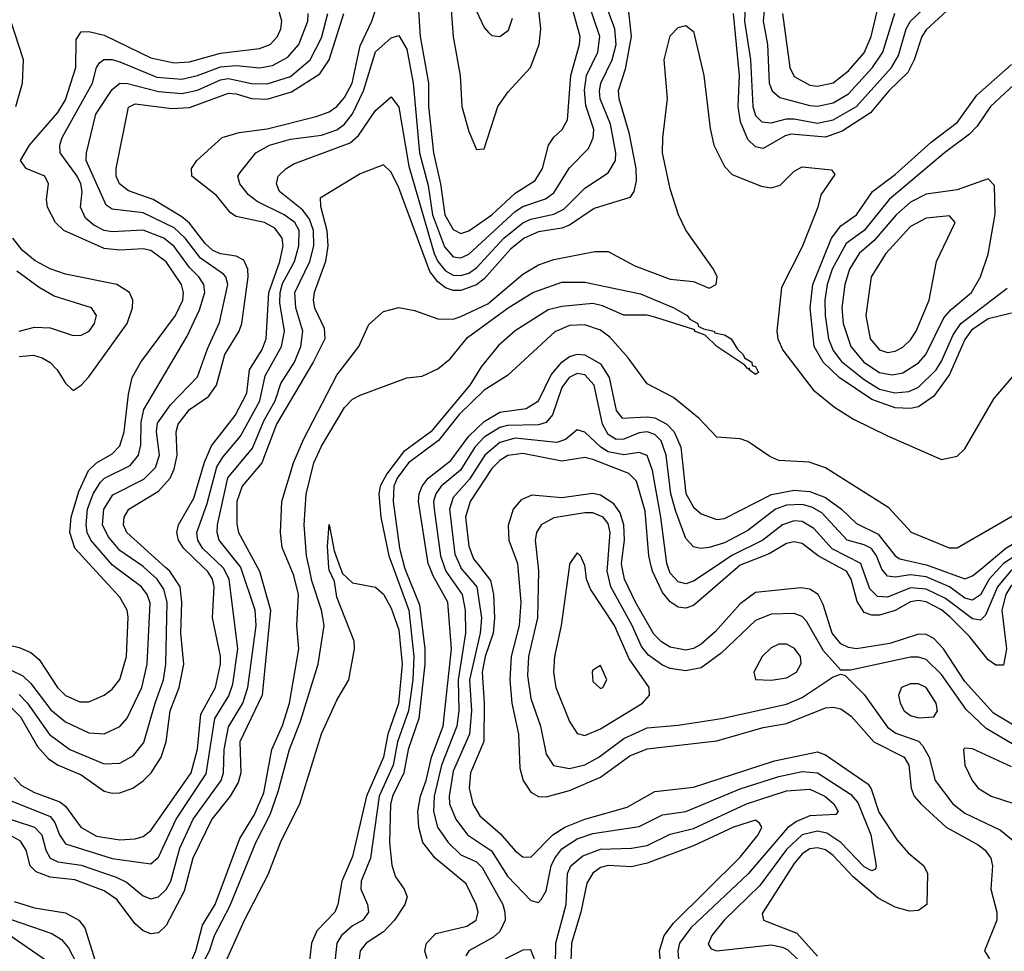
# Model space of a CAD drawing. Header units: inches. Extents: x 990535 to 1117859, y 769386 to 892122.
# Tile 722 of 1056: x 1056872 to 1059412, y 839009 to 841414. Entities that reach past the tile are written whole.
import ezdxf

# ---------------------------------------------------------------- set-up
doc = ezdxf.new("R2010")
doc.units = ezdxf.units.IN
doc.header["$MEASUREMENT"] = 0
doc.layers.add('B0853', color=7, linetype='Continuous')
doc.layers.add('B0854', color=7, linetype='Continuous')

msp = doc.modelspace()

# ---------------------------------------------------------------- linework, layer by layer
at = {"layer": 'B0853', "color": 5}
for points, elevation in [([(1056695.8, 840000), (1056693, 839970), (1056645.9, 839874.1), (1056644, 839850), (1056650.1, 839830), (1056664.8, 839810), (1056691.9, 839790), (1056770, 839755.7), (1056850, 839735.1), (1056879.9, 839719.9), (1056900.7, 839700.7), (1056952.5, 839632.5), (1056990, 839601.2), (1057050, 839573.2), (1057090, 839570.5), (1057130, 839589.6), (1057149.4, 839610.6), (1057186.9, 839690), (1057200.3, 839750), (1057208, 839908), (1057200.5, 839930), (1057185.6, 839950), (1057119.3, 840000)], 2560), ([(1056748.9, 840000), (1056743, 839950), (1056727, 839890), (1056728.3, 839850), (1056745.8, 839830), (1056770, 839817.8), (1056870, 839793.3), (1056900.8, 839780.8), (1056922.3, 839762.3), (1056969.7, 839690), (1056990, 839669.3), (1057027, 839653), (1057050, 839653.4), (1057090, 839670.7), (1057110, 839686), (1057130, 839711.1), (1057147.4, 839770), (1057151.5, 839871.5), (1057149.4, 839890), (1057130, 839923), (1057059.7, 840000)], 2580), ([(1056803.9, 839363.9), (1056910, 839329.8), (1056928.6, 839310), (1056939.4, 839270), (1056950.6, 839250), (1056970, 839240.4), (1057030, 839231.7), (1057120.6, 839200.6), (1057147.3, 839187.3), (1057190, 839152.3), (1057210, 839145), (1057230, 839150.1), (1057250, 839168.5), (1057261.5, 839190), (1057285, 839275), (1057319.2, 839350), (1057391.2, 839450), (1057397.9, 839470), (1057399.1, 839530), (1057410, 839588.8), (1057447.5, 839650), (1057459.9, 839690), (1057481.5, 839850), (1057478.9, 839890), (1057442.1, 840000)], 2440), ([(1056840.9, 839400.9), (1056950, 839357.1), (1056962, 839342), (1056974.6, 839310), (1056990, 839286.8), (1057110, 839248.9), (1057210, 839235.2), (1057230, 839252.5), (1057275.5, 839350), (1057352.8, 839467.2), (1057375.3, 839610), (1057411.6, 839668.4), (1057421.4, 839698.6), (1057434.8, 839790), (1057412.4, 839970), (1057397.9, 839997.9), (1057395.7, 840000)], 2460), ([(1057485, 840000), (1057490.4, 839990), (1057518.5, 839890), (1057497.6, 839670), (1057439.3, 839550), (1057442.4, 839470), (1057435.3, 839444.7), (1057414.6, 839410), (1057367, 839350), (1057318.4, 839250), (1057295.9, 839164.1), (1057250, 839075.8), (1057230, 839056.9), (1057210, 839054), (1057190, 839062.4), (1057170, 839080.1), (1057122.5, 839142.5), (1057090, 839164.9), (1057013.6, 839193.6), (1056950, 839200.6), (1056914.3, 839214.3), (1056898.8, 839230), (1056888.1, 839270), (1056873.9, 839293.9), (1056850, 839307.3)], 2420), ([(1056850, 839638.2), (1056874.2, 839614.2), (1056917.7, 839537.7), (1056946.4, 839506.4), (1056971.2, 839490), (1057030, 839464.7), (1057090, 839422.3), (1057110, 839417.1), (1057130, 839418), (1057163.4, 839430), (1057190, 839449.3), (1057210.6, 839470), (1057236.7, 839510), (1057250, 839550), (1057260.1, 839630), (1057283.1, 839690), (1057295.1, 839750), (1057287.6, 839830), (1057289.6, 839910), (1057285.5, 839950), (1057259, 839990), (1057247.9, 840000)], 2520), ([(1056857.4, 839457.4), (1056876.8, 839436.8), (1056910, 839418.7), (1056975.4, 839395.4), (1056990, 839383.4), (1057029.5, 839329.5), (1057070, 839306.3), (1057130, 839297.1), (1057170, 839299.3), (1057190, 839305.6), (1057210, 839321), (1057313.9, 839470), (1057330, 839531.3), (1057339.1, 839620.9), (1057376.6, 839690), (1057389.5, 839750), (1057390, 839771.2), (1057369.5, 839870), (1057373, 839950), (1057369.5, 839970), (1057355.8, 839990), (1057345.5, 840000)], 2480), ([(1056870, 839672.3), (1056890.9, 839650.9), (1056949, 839569), (1057000.9, 839530), (1057090, 839493.3), (1057130, 839495), (1057165.3, 839514.7), (1057191.8, 839548.2), (1057220.8, 839650), (1057243.1, 839710), (1057248.5, 839750), (1057251.9, 839910), (1057243.9, 839943.9), (1057226.7, 839970), (1057192.9, 840000)], 2540), ([(1057290, 838927), (1057325.7, 839010), (1057343.1, 839076.9), (1057376.4, 839130), (1057439.6, 839300.4), (1057477.5, 839362.5), (1057501.5, 839418.5), (1057521.8, 839530), (1057550, 839591.6), (1057567.9, 839650), (1057591.8, 839790), (1057586.9, 839850), (1057591.1, 839930), (1057578.8, 839978.8), (1057570, 840000)], 2380), ([(1057330, 838952.8), (1057361.3, 839010), (1057374, 839050), (1057413.9, 839126.1), (1057480.6, 839290), (1057517.7, 839362.3), (1057538.5, 839421.5), (1057567.5, 839530), (1057596.5, 839603.5), (1057641.4, 839750), (1057657.2, 839850), (1057650.6, 839890), (1057625.7, 839965.7), (1057618.2, 840000)], 2360), ([(1057401.6, 838978.4), (1057451.8, 839090), (1057512.4, 839207.6), (1057546, 839294), (1057594.3, 839390), (1057650, 839570.9), (1057690, 839657.8), (1057721, 839710), (1057735.2, 839790), (1057734.4, 839810), (1057690, 839923.5), (1057683.5, 839963.5), (1057670, 839993.2), (1057669.6, 840000)], 2340), ([(1057698.8, 840000), (1057704.5, 839984.5), (1057730, 839960.3), (1057790, 839948.9), (1057810, 839931.2), (1057830, 839895), (1057850, 839839), (1057858.5, 839750), (1057848.6, 839648.6), (1057821.1, 839570), (1057810, 839509.9), (1057766.1, 839410), (1057730, 839254), (1057702.7, 839190), (1057692.6, 839130), (1057684.3, 839110), (1057638.2, 839061.8), (1057624.4, 839030), (1057615.5, 838955.5)], 2340), ([(1057835.1, 840000), (1057875.8, 839890), (1057888.6, 839770), (1057885.6, 839710), (1057874.5, 839630), (1057846.1, 839550), (1057835.4, 839490), (1057799.2, 839410), (1057776.7, 839250), (1057752.9, 839190), (1057752, 839170), (1057768.6, 839130), (1057771.8, 839110), (1057756.8, 839090), (1057730, 839074.7), (1057701.5, 839050), (1057690, 839030), (1057685.6, 838990)], 2360), ([(1057864.8, 840000), (1057867.5, 839990), (1057903.1, 839903.1), (1057916.5, 839790), (1057917, 839750), (1057901, 839610), (1057873.5, 839530), (1057863.1, 839470), (1057833.1, 839410), (1057828.4, 839388.4), (1057825.5, 839290), (1057831.4, 839231.4), (1057841.1, 839201.1), (1057863.5, 839170), (1057871.6, 839150), (1057865.5, 839130), (1057838.8, 839090), (1057810, 839059.8), (1057765.2, 839030), (1057749.7, 839010), (1057747.2, 838990)], 2380), ([(1057923.1, 838990), (1057916.8, 839010), (1057921.2, 839030), (1057944.8, 839055.2), (1058025.5, 839074.5), (1058049.6, 839090), (1058054.4, 839110), (1058049.4, 839130), (1058023.3, 839183.3), (1057943.4, 839250), (1057911.9, 839290), (1057901.3, 839330), (1057899.1, 839370), (1057905.3, 839410), (1057920.4, 839450), (1057933.8, 839510), (1057964.5, 839590), (1057985.3, 839790), (1057975.9, 839910), (1057938.1, 839978.1), (1057929.7, 840000)], 2420), ([(1057967.4, 840000), (1057970.7, 839990), (1058012.8, 839930), (1058021, 839890), (1058022.1, 839830), (1058003.2, 839710), (1058004.4, 839630), (1057999.7, 839590), (1057959.9, 839490), (1057940.8, 839410), (1057938.8, 839370), (1057949.5, 839329.5), (1057977.3, 839290), (1058010, 839258.3), (1058050, 839239.9), (1058065.1, 839225.1), (1058117.7, 839130), (1058123, 839110), (1058123.7, 839090), (1058110, 839060.1), (1058094, 839046), (1058030.1, 839010), (1058022.8, 838997.2)], 2440), ([(1058009.3, 840000), (1058010, 839998.3), (1058051.3, 839950), (1058063.3, 839870), (1058059.8, 839830), (1058032, 839710), (1058037.2, 839630), (1058032.4, 839570), (1057990, 839474), (1057979.5, 839410), (1057980.2, 839390), (1057996.5, 839350), (1058027, 839310), (1058088.7, 839268.7), (1058130, 839203), (1058190, 839140.6), (1058210, 839135.6), (1058216.7, 839143.3), (1058230, 839164.9), (1058243, 839230), (1058252.1, 839250), (1058270, 839273.7), (1058310, 839299.9), (1058350, 839312.9), (1058470, 839331.5), (1058530, 839361.2), (1058590, 839369.8), (1058730, 839428.3), (1058830, 839460.7), (1058890, 839473.3), (1058930, 839469.8), (1059014.5, 839414.5), (1059033.7, 839393.7), (1059067, 839310), (1059081.4, 839230), (1059079.2, 839220.8), (1059070, 839216.5), (1059050, 839226.9), (1058990.1, 839290.1), (1058953.7, 839313.7), (1058930, 839319.4), (1058890, 839310.2), (1058850, 839271.8), (1058780.8, 839179.2), (1058689.1, 839090), (1058656.9, 839050), (1058647.5, 839027.5), (1058655.9, 839015.9), (1058670.1, 839010.1), (1058810, 839026.3), (1058839.9, 839019.9), (1058852.9, 839012.9), (1058903.9, 838963.9)], 2460), ([(1058060.2, 840000), (1058086.5, 839966.5), (1058093.9, 839930), (1058096.4, 839870), (1058092.8, 839830), (1058072.5, 839770), (1058064.7, 839730), (1058069.7, 839650), (1058069, 839551), (1058034.4, 839470), (1058031, 839430), (1058040.6, 839390), (1058058.7, 839358.7), (1058112, 839312), (1058150, 839268.2), (1058170, 839253.4), (1058190, 839252.6), (1058247.4, 839310), (1058278.3, 839330), (1058330, 839350.5), (1058438.8, 839381.2), (1058510, 839421.7), (1058610, 839433), (1058818.8, 839501.2), (1058930, 839524), (1058950, 839516.7), (1059060.4, 839440.4), (1059068.5, 839428.5), (1059087.9, 839367.9), (1059135.7, 839295.7), (1059163.7, 839263.7), (1059203.9, 839230), (1059213.8, 839210), (1059212.1, 839130), (1059190, 839114.4), (1059167.3, 839112.7), (1059130, 839122.8), (1059086.3, 839146.3), (1059021.6, 839201.6), (1058970, 839256.6), (1058950.8, 839270.8), (1058930, 839276.5), (1058910, 839273.4), (1058890, 839260.5), (1058870, 839236), (1058787.1, 839107.1), (1058790.2, 839090), (1058876.3, 839056.3), (1058930, 838996.7)], 2480), ([(1058157.1, 840000), (1058164.6, 839910), (1058159.9, 839850), (1058139.2, 839770), (1058136, 839710), (1058140.9, 839650), (1058158.3, 839570), (1058161.8, 839481.8), (1058170.4, 839450.4), (1058190, 839419.8), (1058210, 839409.1), (1058230, 839408), (1058290, 839424.1), (1058370, 839458.6), (1058446, 839514), (1058490, 839532.1), (1058670, 839552.5), (1058790, 839587), (1058850, 839597.3), (1058950, 839637.2), (1058970, 839639.4), (1058990, 839634.7), (1059016.3, 839616.3), (1059075.3, 839550), (1059153.7, 839510), (1059165.4, 839490), (1059171, 839430), (1059179.4, 839410), (1059196.7, 839390), (1059262, 839330), (1059344.1, 839284.1), (1059362, 839270), (1059376.7, 839250), (1059381.6, 839230), (1059377.1, 839170), (1059392, 839110), (1059392, 839090), (1059360.6, 839010), (1059373.8, 838990)], 2520), ([(1058209.3, 840000), (1058210.4, 839990.4), (1058207.8, 839870), (1058184.7, 839770), (1058181.4, 839721.4), (1058190, 839661.5), (1058215.4, 839590), (1058230, 839518), (1058248.9, 839488.9), (1058290, 839481.4), (1058330, 839490.7), (1058365.6, 839510), (1058430, 839558.8), (1058490, 839586), (1058570, 839592.5), (1058682.4, 839610), (1058850, 839646.7), (1058890, 839663.9), (1058970, 839717.3), (1058990, 839724.7), (1059000.9, 839720.9), (1059050, 839671.9), (1059110, 839587.6), (1059131.9, 839571.9), (1059190, 839551.7), (1059200.8, 839540.8), (1059217.5, 839510), (1059233.4, 839450), (1059278.6, 839390), (1059310, 839366.1), (1059402.1, 839322.1), (1059440.6, 839290)], 2540), ([(1058288.8, 840000), (1058268.6, 839850), (1058251.4, 839770), (1058248.9, 839730), (1058255.2, 839690), (1058290, 839602.4), (1058310, 839571), (1058330, 839566.5), (1058370, 839583.7), (1058478.5, 839650), (1058496.8, 839670), (1058495.6, 839690), (1058443.8, 839763.8), (1058406.2, 839850), (1058343.9, 839943.9), (1058334.3, 839970), (1058330.6, 840000)], 2560), ([(1059470, 839522.2), (1059364.6, 839584.6), (1059313.5, 839633.5), (1059250, 839723.3), (1059210, 839762.3), (1059190, 839768.7), (1059170, 839768.1), (1059015, 839735), (1058990, 839734.8), (1058945, 839785), (1058901.6, 839861.6), (1058890, 839873.1), (1058870, 839881), (1058810, 839879.1), (1058770, 839863.1), (1058681.2, 839778.8), (1058630, 839741), (1058590, 839733.2), (1058550, 839739.1), (1058530, 839747.7), (1058493.9, 839773.9), (1058475.6, 839795.6), (1058451.3, 839850), (1058396.6, 839950), (1058387.2, 839990), (1058388, 840000)], 2540), ([(1059471.3, 839571.3), (1059383.6, 839623.6), (1059310, 839705.6), (1059254.7, 839790), (1059230, 839816.4), (1059210, 839826.5), (1059190, 839827.4), (1059116.7, 839803.3), (1059030.2, 839790.2), (1059010, 839793.1), (1058990, 839802.6), (1058967.2, 839830), (1058944.3, 839904.3), (1058931.7, 839930), (1058910, 839944.3), (1058887.1, 839947.1), (1058770, 839935.3), (1058730, 839906), (1058665.8, 839834.2), (1058630, 839802.1), (1058610, 839791.1), (1058590, 839786.7), (1058550, 839794.5), (1058527.7, 839807.7), (1058507.9, 839827.9), (1058460.5, 839910), (1058431.8, 839970), (1058426.3, 840000)], 2520), ([(1058723.5, 840000), (1058610, 839901.5), (1058590, 839894.6), (1058570, 839897.7), (1058550, 839911.5), (1058530, 839934.9), (1058504, 839990), (1058501.6, 840000)], 2480), ([(1058663.4, 840000), (1058610, 839964.2), (1058590, 839957.9), (1058570, 839962.5), (1058550, 839985.3), (1058544.7, 840000)], 2460), ([(1059493.4, 840000), (1059450, 839972.9), (1059428.8, 839951.3), (1059415.5, 839930), (1059405.5, 839890), (1059417.6, 839790), (1059410, 839747.7), (1059390, 839747.4), (1059370, 839761.2), (1059322, 839822), (1059271.8, 839871.8), (1059250, 839890.3), (1059210, 839911.5), (1059190, 839914.6), (1059170, 839911.1), (1059130, 839888.7), (1059090, 839877.1), (1059070, 839876.6), (1059050, 839883.6), (1059032, 839912), (1059016.6, 839970), (1059004.5, 839990), (1058986.3, 840000)], 2480), ([(1059443.5, 840000), (1059427.6, 839990), (1059394.1, 839950), (1059363.4, 839876.6), (1059350, 839863.7), (1059330, 839867.5), (1059259.8, 839919.8), (1059210, 839944), (1059170, 839947.2), (1059110, 839923), (1059084.8, 839924.8), (1059064.9, 839944.9), (1059045.4, 840000)], 2460), ([(1059400.1, 840000), (1059372.4, 839970), (1059350, 839929), (1059330, 839915.9), (1059310, 839920.5), (1059269.9, 839949.9), (1059210, 839975.7), (1059170, 839980.7), (1059130, 839974.8), (1059110, 839977.7), (1059095.7, 839995.7), (1059094, 840000)], 2440), ([(1059229.6, 840000), (1059310, 839970.9), (1059330, 839978.2), (1059355.9, 840000)], 2420), ([(1059430, 839485), (1059330, 839531.9), (1059310, 839533.5), (1059306.7, 839530), (1059309.5, 839490), (1059328.9, 839450), (1059344.6, 839430), (1059378, 839410), (1059492.2, 839372.2)], 2560), ([(1055475.5, 839004.5), (1055590, 839137.9), (1055685.3, 839190), (1055757.9, 839222.1), (1055871, 839310), (1056042, 839378), (1056110, 839414.7), (1056190, 839447.1), (1056250, 839457.9), (1056330, 839461.5), (1056370, 839469.4), (1056390, 839466.5), (1056410, 839454.2), (1056490, 839388.5), (1056545.3, 839330), (1056609.3, 839249.3), (1056670, 839186.8), (1056730, 839150.6), (1056801.3, 839081.3), (1056943.8, 838983.8)], 2340), ([(1058252.8, 838910), (1058255.1, 839030), (1058281.1, 839130), (1058284.7, 839210), (1058293.5, 839230), (1058324.6, 839255.4), (1058370, 839272.5), (1058450, 839275.6), (1058490, 839282.4), (1058550, 839311.9), (1058610, 839325.8), (1058746.9, 839390), (1058850, 839423.1), (1058910, 839427.6), (1058948.7, 839410), (1058971.6, 839390), (1058982.7, 839370), (1058977.4, 839362.6), (1058910, 839358.6), (1058876, 839344), (1058852.1, 839327.9), (1058750.9, 839209.1), (1058603.1, 839070), (1058574.1, 839030), (1058569.5, 839010), (1058571, 838990)], 2440), ([(1058528.9, 838928.9), (1058522, 839010), (1058534.1, 839050), (1058558.3, 839081.7), (1058730, 839252.3), (1058777, 839310), (1058786.5, 839330), (1058780.2, 839340.2), (1058770, 839347.9), (1058712.8, 839330), (1058610, 839281.7), (1058490, 839236.3), (1058450, 839227.4), (1058390, 839230.5), (1058370, 839225.1), (1058350, 839210.7), (1058334.8, 839185.2), (1058319.1, 839110), (1058294.8, 839030), (1058290, 838890)], 2420), ([(1056857.4, 839137.4), (1056910, 839121.3), (1056990, 839108.8), (1057023.9, 839090), (1057039.9, 839070), (1057070.9, 838970.9)], 2380), ([(1056850, 839091.1), (1056954.9, 839054.9), (1056979.8, 839039.8), (1056997.8, 839017.8), (1057018.3, 838978.3)], 2360)]:
    msp.add_lwpolyline(points, dxfattribs=dict(at, elevation=elevation))
for points, elevation in [([(1058850, 839801.7), (1058830, 839801.7), (1058810, 839792.3), (1058786.7, 839770), (1058765.4, 839730), (1058770, 839710.8), (1058810, 839708.6), (1058850, 839715), (1058875.5, 839730), (1058887.7, 839752.3), (1058886, 839770), (1058870, 839791.7)], 2560), ([(1058370, 839747.3), (1058350, 839735.1), (1058348.7, 839730), (1058350, 839706), (1058370, 839687.2), (1058376.2, 839690), (1058386.6, 839710)], 2580), ([(1059170, 839699.9), (1059146.4, 839690), (1059138.8, 839670), (1059142.7, 839650), (1059153.3, 839630), (1059170, 839618.1), (1059190, 839612), (1059230, 839614.4), (1059239, 839630), (1059236, 839650), (1059210.4, 839690), (1059190, 839699.2)], 2560), ([(1058190, 839012.9), (1058170, 839012.5), (1058125.1, 838990), (1058107.9, 838970), (1058109.6, 838950), (1058125.9, 838930), (1058150, 838911.8), (1058170, 838903.3), (1058190, 838908.3), (1058203.4, 838936.6), (1058202.2, 838982.2)], 2460)]:
    msp.add_lwpolyline(points, close=True, dxfattribs=dict(at, elevation=elevation))
at = {"layer": 'B0854', "color": 5}
for points, elevation in [([(1058803, 841550), (1058789.5, 841410), (1058800.8, 841350), (1058805.4, 841250), (1058813.1, 841230), (1058832.5, 841212.5), (1058910, 841192), (1058930, 841190.5), (1058970, 841199.1), (1059010, 841222.2), (1059071.4, 841290), (1059098.6, 841330), (1059129.3, 841430.7)], 2460), ([(1058016.1, 841510), (1058070, 841393.4), (1058081, 841381), (1058090, 841372.7), (1058110, 841370.2), (1058133.1, 841386.9), (1058142.7, 841417.3)], 2540), ([(1057345.5, 840000), (1057294.3, 840050), (1057281.8, 840070), (1057277.5, 840090), (1057281.3, 840110), (1057321.1, 840178.9), (1057348.1, 840271.9), (1057366.3, 840313.7), (1057427.5, 840392.5), (1057457.8, 840450), (1057464.8, 840510), (1057497.2, 840562.8), (1057507.9, 840590), (1057514.8, 840710), (1057543.2, 840790), (1057551, 840830), (1057548.9, 840850), (1057530, 840876), (1057503.6, 840890), (1057430, 840906.1), (1057415.5, 840915.5), (1057379.7, 840959.7), (1057316.1, 841010), (1057314.9, 841030), (1057328.8, 841050), (1057393.8, 841110), (1057437.7, 841122.3), (1057510, 841132), (1057636.5, 841163.5), (1057670, 841175.7), (1057690, 841189.7), (1057710, 841213), (1057729.8, 841250.2), (1057750, 841345.9), (1057780.4, 841410), (1057810, 841501.3)], 2480), ([(1058742.8, 841450), (1058741.6, 841410), (1058757.3, 841310), (1058763, 841190), (1058770, 841166.5), (1058786, 841150), (1058810, 841147.7), (1058850, 841157.6), (1058870, 841157.5), (1058930, 841146.9), (1058970, 841155.2), (1059030.2, 841190), (1059120.3, 841290), (1059138.4, 841321.6), (1059158.5, 841390), (1059169.7, 841410), (1059250, 841486.6)], 2440), ([(1057059.7, 840000), (1057014.1, 840050), (1057001.1, 840090), (1057004.4, 840130), (1057024.2, 840195.8), (1057049.2, 840250), (1057070, 840269.8), (1057110, 840293), (1057130, 840314), (1057141, 840350), (1057152.4, 840447.6), (1057162.2, 840490), (1057184.4, 840530), (1057273.6, 840650), (1057292.4, 840690), (1057294.5, 840710), (1057288.8, 840730), (1057250, 840788.5), (1057210, 840817.7), (1057190, 840822.7), (1057130, 840818.8), (1057090, 840823.1), (1056985.4, 840870), (1056964.3, 840890), (1056943.8, 840930), (1056940.8, 840950), (1056946.2, 840990), (1056936.8, 841010), (1056888.2, 841030), (1056873.5, 841050), (1056897.2, 841090), (1056970, 841173.8), (1056990, 841206.8), (1057016.3, 841290), (1057017.4, 841362.6), (1057030, 841382.7), (1057050, 841383.5), (1057090, 841374.1), (1057210, 841315.4), (1057270, 841302.4), (1057310, 841304.7), (1057390, 841327), (1057490, 841339.8), (1057518, 841350), (1057536.7, 841370), (1057545.5, 841390), (1057547.7, 841410), (1057531.4, 841470)], 2580), ([(1057395.7, 840000), (1057343.2, 840050), (1057331.7, 840070), (1057328.9, 840090), (1057355.1, 840164.9), (1057380.7, 840259.3), (1057395.6, 840284.4), (1057441, 840339), (1057491, 840430), (1057505.3, 840494.7), (1057546.8, 840570), (1057555.1, 840610), (1057542.8, 840682.8), (1057543.4, 840710), (1057550, 840732.5), (1057580.3, 840790), (1057592, 840830), (1057592.7, 840870), (1057581.4, 840890), (1057553.9, 840910), (1057484.2, 840944.2), (1057462, 840962), (1057439.2, 840990), (1057434.8, 841010), (1057440.3, 841019.7), (1057481.1, 841070), (1057515.8, 841090), (1057570, 841105), (1057650, 841116), (1057690, 841129.6), (1057710, 841143.8), (1057730, 841170.5), (1057758.3, 841230), (1057790, 841331.2), (1057830, 841366.6), (1057850, 841372.6), (1057870, 841337.8), (1057887.1, 841250), (1057903.1, 841070), (1057925.6, 840985.6), (1057936.7, 840910), (1057967.7, 840827.7), (1057990, 840801.9), (1058010, 840799.1), (1058030, 840808.2), (1058150, 840918.4), (1058170, 840931.6), (1058228.4, 840951.6), (1058250, 840967.2), (1058290, 841031.4), (1058338.9, 841081.1), (1058350.9, 841109.1), (1058352.5, 841130), (1058332.2, 841192.2), (1058328.4, 841231.6), (1058334.3, 841270), (1058362.8, 841330), (1058368, 841370), (1058334.9, 841470)], 2460), ([(1057983.5, 841450), (1057990.1, 841369.9), (1058008.3, 841270), (1058012.6, 841190), (1058030, 841125.5), (1058050, 841078.7), (1058070, 841080.4), (1058105.5, 841190), (1058132.2, 841227.8), (1058189.6, 841290.4), (1058211.8, 841350), (1058215.8, 841390), (1058207.2, 841470)], 2520), ([(1057119.3, 840000), (1057110, 840007), (1057055.6, 840070), (1057046.1, 840090), (1057042.9, 840110), (1057046.9, 840150), (1057060.9, 840190), (1057080, 840220), (1057090.4, 840230), (1057156.9, 840263.1), (1057178.6, 840290), (1057184, 840316), (1057184.8, 840375.2), (1057192.2, 840407.8), (1057303.5, 840596.5), (1057335.4, 840664.6), (1057349.2, 840710), (1057347, 840730), (1057334.1, 840750), (1057310, 840774.4), (1057270, 840828.1), (1057243.5, 840850), (1057190, 840870.8), (1057110, 840865.8), (1057090, 840869.7), (1057063.2, 840883.2), (1057041.6, 840901.6), (1057028.4, 840930), (1057032.5, 840970), (1057029.4, 840990), (1057020.3, 841010), (1056976.4, 841070), (1056975.3, 841090), (1056981.1, 841110), (1057059.2, 841250), (1057070, 841290.2), (1057077.4, 841302.6), (1057089.2, 841310.8), (1057110, 841310.8), (1057130, 841304.9), (1057225.8, 841265.8), (1057290, 841260.5), (1057330, 841269.5), (1057390, 841292.1), (1057430, 841295.5), (1057490, 841289.6), (1057524.2, 841295.8), (1057563.2, 841316.8), (1057591.4, 841350), (1057615.2, 841410), (1057615.6, 841430)], 2560), ([(1057192.9, 840000), (1057190, 840002.5), (1057130, 840043.3), (1057099.6, 840079.6), (1057085.1, 840110), (1057088.8, 840150), (1057112.4, 840187.6), (1057192.1, 840227.9), (1057221.9, 840258.1), (1057232.1, 840290), (1057224.9, 840350), (1057227.6, 840372.4), (1057260.5, 840419.5), (1057330, 840492.2), (1057356.1, 840563.9), (1057387.5, 840632.5), (1057408.6, 840730), (1057403.5, 840750), (1057397.2, 840757.2), (1057338.4, 840798.4), (1057298.7, 840850), (1057270, 840876.2), (1057190, 840915.4), (1057110, 840924.4), (1057095, 840935), (1057043.5, 841050), (1057044.2, 841070), (1057068.1, 841170), (1057110, 841233.8), (1057130, 841249.7), (1057150, 841249.1), (1057230, 841228.4), (1057290, 841223.2), (1057330, 841231.9), (1057390, 841258.2), (1057410, 841262.1), (1057470, 841249.3), (1057510, 841248.3), (1057570, 841267.2), (1057620.8, 841310), (1057650, 841366.8), (1057666.3, 841430)], 2540), ([(1057247.9, 840000), (1057148.4, 840090), (1057139.8, 840110), (1057141, 840130), (1057153.7, 840150), (1057230, 840197.1), (1057259.6, 840230), (1057270, 840253.7), (1057277.7, 840290), (1057275.3, 840350), (1057280.4, 840370), (1057310, 840407.5), (1057359.2, 840440.8), (1057379.6, 840470), (1057400.9, 840550), (1057437.9, 840610), (1057444.6, 840630), (1057460.7, 840750), (1057460.1, 840770), (1057450, 840793), (1057430, 840803), (1057390, 840809.2), (1057370, 840817.8), (1057350, 840836.1), (1057310, 840888.9), (1057290, 840905.1), (1057216.3, 840950), (1057152.4, 840972.4), (1057129.2, 840990), (1057120.7, 841010), (1057121, 841030), (1057152.4, 841187.6), (1057170, 841196.7), (1057264.2, 841184.2), (1057310, 841186.8), (1057410, 841223.8), (1057430, 841222.4), (1057470, 841210.2), (1057510, 841208.9), (1057572.7, 841227.3), (1057645.9, 841274.1), (1057670.3, 841309.7), (1057708.2, 841430)], 2520), ([(1057442.1, 840000), (1057441.6, 840001.6), (1057386.4, 840070), (1057381, 840090), (1057382.1, 840110), (1057409, 840231), (1057471.9, 840308.1), (1057501.5, 840378.5), (1057530.9, 840430), (1057545.3, 840474.7), (1057580.3, 840530), (1057597.1, 840570), (1057602.5, 840610), (1057584.3, 840670), (1057581.8, 840710), (1057620.4, 840790), (1057630.9, 840830), (1057629.3, 840870), (1057619, 840899), (1057601.8, 840921.8), (1057541.9, 840970), (1057534.1, 840990), (1057538.5, 841010), (1057559.1, 841030), (1057578.6, 841041.4), (1057724, 841096), (1057745.4, 841114.6), (1057790, 841179.5), (1057830, 841215), (1057850, 841187.9), (1057875.8, 841035.8), (1057940.7, 840810), (1057950, 840789.8), (1057970, 840765.3), (1057990, 840754.7), (1058010, 840753.1), (1058030, 840759.6), (1058050, 840773.2), (1058120.8, 840850), (1058170, 840889.6), (1058190, 840899.2), (1058250, 840911.7), (1058275.5, 840924.5), (1058330, 840978.7), (1058390, 841018.2), (1058408.4, 841050), (1058409.9, 841070.1), (1058395.8, 841144.2), (1058369.5, 841209.5), (1058367.5, 841230), (1058370.9, 841250), (1058399.9, 841310), (1058410.1, 841350), (1058407.2, 841390), (1058385, 841450)], 2440), ([(1058440.7, 841450), (1058449, 841370), (1058433.6, 841286.4), (1058415.9, 841230), (1058416.9, 841210), (1058442.9, 841122.9), (1058461, 841030), (1058462.3, 840997.7), (1058456.2, 840970), (1058445.6, 840954.4), (1058354, 840926), (1058290, 840883.4), (1058270, 840875.6), (1058210, 840866.5), (1058173.3, 840850), (1058138.2, 840821.8), (1058070, 840744.7), (1058050, 840729.7), (1058010, 840714.6), (1057990, 840714.8), (1057970, 840721.8), (1057950, 840736.9), (1057930, 840763.8), (1057850, 840979.8), (1057830, 841020.2), (1057810, 841039.1), (1057750, 841015.9), (1057647, 840953), (1057647.7, 840932.3), (1057664.2, 840870), (1057666.9, 840830), (1057660.8, 840790), (1057631.4, 840710), (1057628.8, 840690), (1057632.4, 840670), (1057657.5, 840617.5), (1057658.5, 840590), (1057628.6, 840530), (1057533.9, 840370), (1057496.3, 840270), (1057445.6, 840210), (1057431.7, 840170), (1057432, 840112), (1057436.5, 840090), (1057485, 840000)], 2420), ([(1057899.6, 841450), (1057904.4, 841370), (1057925.9, 841250), (1057926.7, 841190), (1057939.3, 841070), (1057957.2, 840990), (1057968.1, 840910), (1057990, 840872.1), (1058010, 840861.5), (1058030, 840868.5), (1058090, 840910), (1058150, 840965.7), (1058201.7, 840998.3), (1058220.6, 841030), (1058235.8, 841090), (1058249.3, 841110.7), (1058271, 841130), (1058284.6, 841155.4), (1058293.2, 841270), (1058316.2, 841350), (1058317.7, 841370), (1058295.5, 841450)], 2480), ([(1059263.4, 841436.6), (1059210, 841387.2), (1059199.2, 841370), (1059179.5, 841310), (1059162.4, 841277.6), (1059113.9, 841230), (1059066.5, 841173.5), (1058993.7, 841126.3), (1058950, 841110.9), (1058861.5, 841118.5), (1058846, 841114), (1058790, 841081.1), (1058770, 841085.4), (1058750, 841104.6), (1058730.9, 841150), (1058724.8, 841190), (1058728.7, 841270), (1058713.3, 841430)], 2420), ([(1058839.4, 841430), (1058858.3, 841290), (1058870, 841266.9), (1058910, 841245.1), (1058930, 841241.8), (1058970, 841250.7), (1059010, 841281.6), (1059050, 841328.6), (1059068.5, 841370), (1059087.3, 841450)], 2480), ([(1056861.7, 841190), (1056878.7, 841250), (1056881.2, 841310), (1056849.1, 841410.9)], 2620), ([(1057570, 840000), (1057548.6, 840051.4), (1057544.3, 840090), (1057548, 840170), (1057578.4, 840270), (1057603.6, 840330), (1057690, 840496.1), (1057747, 840570), (1057772.7, 840627.3), (1057810, 840660.2), (1057850, 840671.1), (1057890, 840663.2), (1057950, 840641.3), (1057990, 840640.8), (1058010, 840647.3), (1058079.4, 840680.6), (1058170, 840756.6), (1058210, 840780.6), (1058250, 840794.5), (1058355.4, 840815.4), (1058390, 840815), (1058458.5, 840778.5), (1058550, 840744.3), (1058610, 840737.8), (1058650, 840720.4), (1058668.6, 840730), (1058670.8, 840750), (1058661.3, 840770), (1058590, 840870.4), (1058571, 840910), (1058550, 840977.3), (1058530.3, 841069.7), (1058530.8, 841109.2), (1058542.9, 841210), (1058534.1, 841310), (1058550, 841371.8), (1058570, 841393.7), (1058590, 841399.1), (1058610, 841383), (1058636.4, 841270), (1058653.1, 841133.1), (1058662.6, 841090), (1058690, 841035.1), (1058710, 841013.9), (1058784.3, 840984.3), (1058810, 840979.7), (1058833.7, 840986.3), (1058870, 841022.8), (1058890, 841034.2), (1058966.1, 841026.1), (1058974.1, 841014.1), (1058938.2, 840961.8), (1058930.8, 840930), (1058890, 840827.8), (1058837.1, 840722.9), (1058824.6, 840610), (1058827.7, 840590), (1058840.7, 840560.7), (1058918.7, 840458.7), (1058973.8, 840413.8), (1059023, 840383), (1059110, 840339.4), (1059250, 840278.5), (1059290, 840287.6), (1059310, 840306.3), (1059384.6, 840435.4), (1059495.3, 840564.7)], 2380), ([(1059430, 840656.5), (1059370, 840641.3), (1059327.4, 840612.6), (1059310, 840588.4), (1059270, 840497.9), (1059230, 840441.7), (1059190, 840414.9), (1059170, 840410), (1059130, 840412), (1059070, 840433.8), (1058985.5, 840490), (1058944.4, 840530), (1058921.3, 840570), (1058911.1, 840670), (1058917.8, 840730), (1058966.3, 840850), (1058990, 840881.9), (1059030, 840909.9), (1059071.7, 840970), (1059130, 841013.9), (1059222.6, 841097.4), (1059290.9, 841149.1), (1059340.9, 841219.1), (1059430, 841297.7)], 2420), ([(1059450, 841258.8), (1059376.3, 841190), (1059341.4, 841138.6), (1059322, 841118), (1059257.5, 841070), (1059114.9, 840950), (1059050, 840870), (1059003.8, 840836.2), (1058967.7, 840770), (1058954.7, 840730), (1058948.9, 840690), (1058949.3, 840650), (1058958, 840590), (1058970, 840560.3), (1058991.8, 840531.8), (1059050, 840485.4), (1059090, 840460.5), (1059129.2, 840450.8), (1059165.5, 840454.5), (1059190, 840465.6), (1059235.5, 840510), (1059250, 840532.3), (1059279.4, 840600.6), (1059299.2, 840630), (1059419.3, 840720.7)], 2440), ([(1056870, 840544), (1056907.7, 840547.7), (1056930, 840541.3), (1056950, 840528.8), (1056968.8, 840510), (1056990, 840475.3), (1057010, 840456.4), (1057030, 840470.2), (1057050, 840492.1), (1057148.7, 840630), (1057163, 840670), (1057163.5, 840690), (1057154.9, 840710), (1057122.2, 840730), (1056990, 840756.8), (1056950, 840770.5), (1056911.5, 840791.5), (1056878.5, 840818.5), (1056853.9, 840850)], 2620), ([(1056870, 840609.4), (1056910, 840620.1), (1056950, 840618.5), (1057010, 840598.6), (1057030, 840599.1), (1057050.6, 840610), (1057064.6, 840630), (1057069.8, 840650), (1057056.8, 840670), (1056960.3, 840700.3), (1056922.2, 840722.2), (1056864.7, 840764.7)], 2640), ([(1057618.2, 840000), (1057611.6, 840030), (1057605.7, 840110), (1057610.9, 840189.1), (1057630.3, 840270), (1057650, 840312.8), (1057710, 840412.4), (1057730, 840433.9), (1057750, 840444.8), (1057870, 840489.4), (1057910, 840493.6), (1057950, 840512.5), (1057981.9, 840538.1), (1058026.8, 840593.2), (1058131.8, 840670), (1058195.3, 840710), (1058270, 840736.5), (1058330, 840736.6), (1058473.5, 840706.5), (1058559.6, 840670), (1058593.4, 840650), (1058600.4, 840640.4), (1058621.3, 840630), (1058622.3, 840622.3), (1058635.6, 840615.6), (1058663, 840610), (1058665.3, 840605.3), (1058690, 840600.2), (1058707, 840590), (1058723, 840563), (1058738.3, 840550), (1058741.4, 840541.4), (1058760.3, 840530), (1058761.4, 840521.4), (1058770, 840518.4), (1058777.3, 840502.7), (1058770, 840498), (1058753.2, 840510), (1058754.6, 840514.6), (1058750, 840512.3), (1058742.3, 840522.3), (1058669.9, 840569.9), (1058639.6, 840599.6), (1058612.7, 840610), (1058613.6, 840613.6), (1058510, 840645.7), (1058490, 840650.9), (1058430, 840650.9), (1058375.1, 840675.1), (1058350, 840681.3), (1058270, 840673.6), (1058235.4, 840664.6), (1058149.7, 840610.3), (1058106.9, 840573.1), (1058062.2, 840517.8), (1058032.7, 840470), (1057932.5, 840350), (1057861.5, 840298.5), (1057818.5, 840241.5), (1057801.7, 840210), (1057797.9, 840190), (1057803.3, 840130), (1057824, 840030), (1057835.1, 840000)], 2360), ([(1059355.9, 840000), (1059415.5, 840050), (1059570, 840143.9), (1059610, 840161.5), (1059630, 840165.2), (1059670, 840160), (1059690, 840160.4), (1059695.6, 840164.4), (1059701.3, 840178.7), (1059708.5, 840250), (1059741.8, 840338.2), (1059758.4, 840361.6), (1059810, 840396.6), (1059840.3, 840430), (1059850.9, 840450), (1059873.7, 840530), (1059961.6, 840690), (1059987.3, 840712.7), (1060000, 840718.3)], 2420), ([(1060000, 840662.7), (1059990, 840654.1), (1059910, 840513.2), (1059893.1, 840450), (1059882.5, 840430), (1059830, 840370.2), (1059790, 840346.9), (1059770, 840329.1), (1059737.4, 840250), (1059733.1, 840210), (1059739.6, 840130), (1059730, 840112.2), (1059710, 840111.2), (1059650, 840130.8), (1059630, 840133.1), (1059610, 840130.1), (1059570, 840114.1), (1059409.6, 840010.4), (1059400.1, 840000)], 2440), ([(1059556.2, 840203.8), (1059290, 840049.4), (1059270, 840049.5), (1059172, 840090), (1059114.2, 840154.2), (1058950, 840257.4), (1058908.2, 840271.8), (1058830, 840276), (1058806.4, 840286.4), (1058750, 840324.8), (1058730, 840331.6), (1058670, 840336.5), (1058624.2, 840384.2), (1058558.5, 840438.5), (1058490, 840474.3), (1058441.1, 840541.1), (1058394.4, 840594.4), (1058370, 840612.3), (1058330, 840626.1), (1058290, 840624.4), (1058251.9, 840608.1), (1058130, 840495.4), (1058070, 840457.1), (1058005.3, 840394.7), (1057952, 840328), (1057874.4, 840270), (1057845.6, 840230), (1057837.2, 840210), (1057835.3, 840170), (1057851.5, 840050), (1057864.8, 840000)], 2380), ([(1057929.7, 840000), (1057925.8, 840010), (1057900.2, 840170), (1057902.2, 840190), (1057910, 840210), (1057925.7, 840230), (1057984, 840276), (1058030, 840338.9), (1058070, 840376.4), (1058110, 840400.6), (1058178.4, 840410), (1058210, 840429.6), (1058243, 840497), (1058270, 840529.4), (1058290, 840544.6), (1058310, 840550.8), (1058330, 840548.8), (1058370, 840525.4), (1058392.5, 840490), (1058410, 840405.4), (1058425.6, 840385.6), (1058490, 840388.9), (1058510, 840385.7), (1058541.2, 840370), (1058560.4, 840350), (1058576.9, 840310), (1058590.4, 840190.4), (1058610, 840155.4), (1058630, 840138.6), (1058670, 840123.7), (1058690, 840126.1), (1058811.4, 840188.6), (1058870, 840199.1), (1058910, 840196.1), (1058950, 840180.4), (1058991.4, 840150), (1059030, 840113.1), (1059086, 840086), (1059130, 840029.9), (1059142.2, 840022.2), (1059210, 840007.1), (1059229.6, 840000)], 2420), ([(1059094, 840000), (1059082.1, 840030), (1059068.8, 840048.8), (1059050, 840058.7), (1059006.7, 840070), (1058940.6, 840140.6), (1058915.3, 840155.3), (1058890, 840162.4), (1058850, 840160.3), (1058821.7, 840150), (1058750, 840095.7), (1058690, 840063.8), (1058650, 840051.6), (1058629.1, 840049.1), (1058610, 840052.8), (1058590, 840074.5), (1058564.1, 840144.1), (1058551.5, 840190), (1058539.7, 840290), (1058526.8, 840326.8), (1058510, 840343), (1058490, 840350), (1058470, 840347.7), (1058430, 840330.9), (1058410, 840330), (1058390, 840342.9), (1058374.8, 840370), (1058353.8, 840470), (1058330, 840497.5), (1058310, 840500.4), (1058288.8, 840490), (1058270, 840464.2), (1058245.9, 840394.1), (1058230, 840374.5), (1058210, 840367.9), (1058130, 840366.4), (1058110, 840361.1), (1058070, 840335.8), (1058045.5, 840310), (1058008.8, 840251.2), (1057959.4, 840210), (1057945, 840190), (1057939.6, 840170), (1057940.9, 840150), (1057957.4, 840030), (1057967.4, 840000)], 2440), ([(1058544.7, 840000), (1058541.1, 840010), (1058525.8, 840130), (1058503.9, 840250), (1058490, 840288.7), (1058470, 840296.6), (1058430, 840290.4), (1058390, 840298.6), (1058370.6, 840310.6), (1058330, 840349.5), (1058310, 840355.4), (1058279.3, 840330), (1058257.7, 840322.3), (1058150, 840333.4), (1058110, 840322.5), (1058071.5, 840290), (1058032, 840228), (1057990, 840180.8), (1057980.4, 840150), (1057994.6, 840034.6), (1058009.3, 840000)], 2460), ([(1058501.6, 840000), (1058494.3, 840030), (1058485.3, 840145.3), (1058462.8, 840222.8), (1058442.8, 840242.8), (1058350, 840279), (1058330, 840284.1), (1058270, 840274.2), (1058170, 840294.3), (1058131, 840289), (1058110, 840276), (1058090, 840255.3), (1058033.5, 840170), (1058022, 840130), (1058030, 840055.2), (1058042.5, 840022.5), (1058060.2, 840000)], 2480), ([(1058426.3, 840000), (1058424.4, 840010), (1058431.6, 840070), (1058430.4, 840110), (1058420.5, 840140.5), (1058404.1, 840164.1), (1058370, 840186.5), (1058350, 840191.1), (1058270, 840179.7), (1058193.2, 840186.8), (1058165.1, 840174.9), (1058144.3, 840150), (1058131.4, 840108.6), (1058133.9, 840070), (1058156.3, 840010), (1058157.1, 840000)], 2520), ([(1058388, 840000), (1058395.1, 840090), (1058390, 840113.7), (1058377.1, 840130), (1058350, 840141.2), (1058330, 840140.8), (1058250, 840127.7), (1058216.8, 840110), (1058204.7, 840090), (1058201.6, 840070), (1058209.3, 840000)], 2540), ([(1057669.6, 840000), (1057666, 840054), (1057670, 840110.7), (1057683.1, 840043.1), (1057698.8, 840000)], 2340), ([(1059045.4, 840000), (1059041.8, 840010), (1058967.6, 840047.6), (1058920.4, 840100.4), (1058890, 840118.8), (1058870, 840120.4), (1058839.4, 840110), (1058788.6, 840070), (1058709.2, 840030.8), (1058663.4, 840000)], 2460), ([(1058986.3, 840000), (1058931.6, 840030), (1058890, 840061.5), (1058870, 840066.1), (1058850, 840061.4), (1058804.8, 840035.2), (1058730, 840005.6), (1058723.5, 840000)], 2480), ([(1058330.6, 840000), (1058330, 840005.2), (1058318.7, 840030), (1058310, 840037.4), (1058290, 840009), (1058288.8, 840000)], 2560)]:
    msp.add_lwpolyline(points, dxfattribs=dict(at, elevation=elevation))
for points, elevation in [([(1059370, 841002.9), (1059290, 840974.3), (1059210, 840963.3), (1059170, 840942.6), (1059133.1, 840910), (1059076.1, 840843.9), (1059037.4, 840810), (1059012.7, 840770), (1059000.7, 840730), (1058992.3, 840670), (1058996.4, 840630), (1059015.6, 840570), (1059049.5, 840530), (1059090, 840503.1), (1059122.7, 840497.3), (1059150, 840502.5), (1059190, 840527.7), (1059209, 840550), (1059256, 840644), (1059274.3, 840665.7), (1059327.2, 840710), (1059350.4, 840750), (1059370, 840808.5), (1059388.2, 840911.8), (1059386.2, 840986.2)], 2460), ([(1059270, 840907.2), (1059210, 840901.8), (1059170, 840879.7), (1059106.3, 840810), (1059067.8, 840750), (1059054.4, 840650), (1059065.9, 840590), (1059090, 840561.6), (1059110, 840555.1), (1059130, 840558.1), (1059150, 840568.5), (1059170, 840587.8), (1059184.1, 840610), (1059217.9, 840690), (1059236.9, 840790), (1059285.2, 840890)], 2480)]:
    msp.add_lwpolyline(points, close=True, dxfattribs=dict(at, elevation=elevation))

doc.saveas('drawing.dxf')
